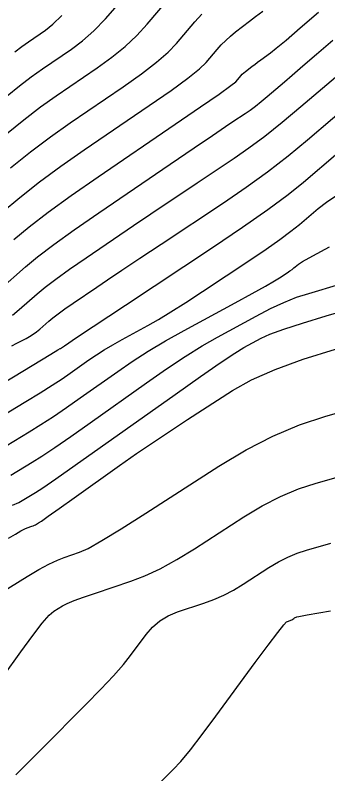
# Model space of a CAD drawing. Extents: x 2082232 to 2083549, y 592624 to 593832.
# Drawn here: x 2083479.1 to 2083492.17, y 592949.78 to 592981.51 of the extents above; entities that cross this region are included whole.
import ezdxf

# ---------------------------------------------------------------- set-up
doc = ezdxf.new("R2010")
doc.units = 0
doc.layers.add('DT_X_Contour_Major', color=7, linetype='Continuous')
doc.layers.add('DT_X_Contour_Minor', color=7, linetype='Continuous')

msp = doc.modelspace()

# ---------------------------------------------------------------- linework, layer by layer
at = {"layer": 'DT_X_Contour_Major'}
for points in [[(2083479.044, 592972.13), (2083479.682, 592972.663), (2083480.483, 592973.279), (2083481.447, 592973.977), (2083482.573, 592974.758), (2083485.793, 592976.95), (2083486.856, 592977.678), (2083487.633, 592978.217), (2083488.121, 592978.568), (2083488.322, 592978.731), (2083488.475, 592978.913), (2083488.534, 592978.979), (2083488.598, 592979.043), (2083488.665, 592979.104), (2083488.736, 592979.162), (2083488.932, 592979.314), (2083489.015, 592979.377), (2083489.117, 592979.454), (2083489.239, 592979.544), (2083489.379, 592979.647), (2083489.78, 592979.94), (2083490.018, 592980.129), (2083490.432, 592980.476), (2083491.022, 592980.98), (2083491.788, 592981.642)], [(2083479.093, 592979.985), (2083479.38, 592980.206), (2083479.654, 592980.4), (2083480.365, 592980.884), (2083480.676, 592981.136), (2083481.051, 592981.503)], [(2083477.856, 592964.333), (2083479.549, 592965.356), (2083480.142, 592965.717), (2083480.649, 592966.035), (2083481.07, 592966.309), (2083481.406, 592966.539), (2083482.188, 592967.095), (2083482.495, 592967.304), (2083482.828, 592967.517), (2083483.188, 592967.731), (2083483.576, 592967.948), (2083484.644, 592968.531), (2083485.088, 592968.784), (2083485.617, 592969.105), (2083486.231, 592969.495), (2083486.931, 592969.954), (2083488.911, 592971.269), (2083489.598, 592971.731), (2083490.172, 592972.133), (2083490.634, 592972.475), (2083490.984, 592972.756), (2083491.768, 592973.425), (2083492.123, 592973.697), (2083492.6, 592974.012)], [(2083478.188, 592957.177), (2083479.599, 592958.031), (2083480.092, 592958.321), (2083480.514, 592958.552), (2083480.865, 592958.722), (2083481.144, 592958.833), (2083481.794, 592959.048), (2083482.15, 592959.211), (2083482.731, 592959.538), (2083483.538, 592960.029), (2083484.569, 592960.684), (2083487.619, 592962.649), (2083488.756, 592963.333), (2083489.88, 592963.909), (2083490.992, 592964.379), (2083492.091, 592964.741), (2083495.004, 592965.564)]]:
    msp.add_lwpolyline(points, dxfattribs=at)
at = {"layer": 'DT_X_Contour_Minor'}
for points in [[(2083478.74, 592976.55), (2083479.468, 592977.143), (2083480.162, 592977.674), (2083480.822, 592978.143), (2083482.536, 592979.311), (2083483.148, 592979.753), (2083483.699, 592980.204), (2083484.189, 592980.663), (2083484.617, 592981.132), (2083485.676, 592982.392)], [(2083478.766, 592978.145), (2083479.28, 592978.564), (2083479.771, 592978.94), (2083480.238, 592979.272), (2083481.451, 592980.097), (2083481.912, 592980.444), (2083482.388, 592980.866), (2083482.878, 592981.362), (2083483.381, 592981.932)], [(2083478.557, 592973.269), (2083479.294, 592973.894), (2083480.112, 592974.538), (2083481.01, 592975.202), (2083481.989, 592975.886), (2083484.707, 592977.737), (2083485.62, 592978.37), (2083486.321, 592978.88), (2083486.81, 592979.267), (2083487.087, 592979.531), (2083487.542, 592980.072), (2083487.719, 592980.271), (2083487.907, 592980.461), (2083488.108, 592980.643), (2083488.32, 592980.817), (2083488.903, 592981.267), (2083489.15, 592981.456), (2083489.454, 592981.685)], [(2083478.907, 592975.124), (2083479.741, 592975.797), (2083480.574, 592976.427), (2083481.406, 592977.015), (2083483.622, 592978.524), (2083484.384, 592979.061), (2083485.01, 592979.542), (2083485.499, 592979.965), (2083485.852, 592980.331), (2083486.609, 592981.232), (2083486.903, 592981.563)], [(2083478.415, 592970.008), (2083479.53, 592970.992), (2083480.035, 592971.409), (2083480.716, 592971.925), (2083481.572, 592972.539), (2083482.602, 592973.252), (2083485.584, 592975.282), (2083486.587, 592975.964), (2083487.358, 592976.488), (2083487.898, 592976.854), (2083488.206, 592977.061), (2083488.72, 592977.402), (2083488.923, 592977.543), (2083489.144, 592977.709), (2083489.384, 592977.9), (2083489.643, 592978.116), (2083490.359, 592978.727), (2083490.686, 592979.008), (2083491.132, 592979.393), (2083491.696, 592979.881), (2083492.379, 592980.473)], [(2083478.993, 592968.964), (2083479.273, 592969.197), (2083480.016, 592969.853), (2083480.353, 592970.131), (2083480.807, 592970.475), (2083481.377, 592970.885), (2083482.064, 592971.359), (2083484.052, 592972.713), (2083484.777, 592973.205), (2083485.462, 592973.668), (2083486.106, 592974.1), (2083486.709, 592974.502), (2083488.263, 592975.534), (2083488.874, 592975.959), (2083489.543, 592976.46), (2083490.268, 592977.038), (2083491.051, 592977.692), (2083493.214, 592979.539)], [(2083478.967, 592967.688), (2083479.169, 592967.797), (2083479.559, 592967.993), (2083479.705, 592968.073), (2083479.849, 592968.165), (2083479.991, 592968.27), (2083480.131, 592968.386), (2083480.502, 592968.714), (2083480.671, 592968.853), (2083480.898, 592969.025), (2083481.183, 592969.23), (2083481.526, 592969.467), (2083482.52, 592970.144), (2083482.968, 592970.447), (2083483.566, 592970.847), (2083484.313, 592971.346), (2083485.211, 592971.943), (2083487.806, 592973.665), (2083488.755, 592974.314), (2083489.657, 592974.968), (2083490.512, 592975.629), (2083491.32, 592976.296), (2083493.412, 592978.081)], [(2083477.321, 592965.361), (2083479.417, 592966.626), (2083480.596, 592967.338), (2083480.89, 592967.516), (2083480.989, 592967.575), (2083480.989, 592967.575), (2083480.989, 592967.575), (2083480.989, 592967.575), (2083480.989, 592967.575), (2083480.99, 592967.576), (2083481.16, 592967.689), (2083481.671, 592968.028), (2083483.715, 592969.385), (2083487.349, 592971.796), (2083488.608, 592972.645), (2083489.662, 592973.383), (2083490.51, 592974.01), (2083491.152, 592974.526), (2083492.59, 592975.753)], [(2083478.39, 592963.306), (2083479.682, 592964.086), (2083480.179, 592964.394), (2083480.702, 592964.733), (2083481.25, 592965.103), (2083481.824, 592965.504), (2083483.387, 592966.614), (2083484, 592967.034), (2083484.667, 592967.458), (2083485.388, 592967.887), (2083486.162, 592968.321), (2083488.299, 592969.487), (2083489.015, 592969.879), (2083489.562, 592970.183), (2083489.939, 592970.398), (2083490.147, 592970.523), (2083490.474, 592970.741), (2083490.587, 592970.817), (2083490.682, 592970.883), (2083490.759, 592970.94), (2083490.816, 592970.986), (2083490.946, 592971.097), (2083491.122, 592971.205), (2083491.553, 592971.447), (2083492.24, 592971.823)], [(2083478.924, 592962.278), (2083479.815, 592962.815), (2083480.217, 592963.07), (2083480.755, 592963.43), (2083481.43, 592963.896), (2083482.241, 592964.468), (2083484.586, 592966.134), (2083485.431, 592966.722), (2083486.209, 592967.237), (2083486.919, 592967.679), (2083487.561, 592968.047), (2083489.182, 592968.931), (2083489.775, 592969.239), (2083490.338, 592969.5), (2083490.871, 592969.713), (2083491.374, 592969.879), (2083492.675, 592970.26)], [(2083478.991, 592961.016), (2083479.25, 592961.136), (2083479.459, 592961.25), (2083479.947, 592961.545), (2083480.254, 592961.746), (2083480.808, 592962.127), (2083481.61, 592962.69), (2083482.659, 592963.432), (2083485.785, 592965.654), (2083486.844, 592966.401), (2083487.678, 592966.976), (2083488.285, 592967.38), (2083488.667, 592967.612), (2083489.382, 592968.003), (2083489.754, 592968.171), (2083490.332, 592968.382), (2083491.118, 592968.637), (2083492.11, 592968.936), (2083495.033, 592969.791)], [(2083478.817, 592959.642), (2083479.111, 592959.811), (2083479.341, 592959.939), (2083479.507, 592960.025), (2083479.608, 592960.07), (2083479.791, 592960.135), (2083479.855, 592960.158), (2083479.91, 592960.181), (2083479.956, 592960.202), (2083479.993, 592960.222), (2083480.08, 592960.275), (2083480.197, 592960.355), (2083480.485, 592960.557), (2083480.942, 592960.88), (2083481.568, 592961.325), (2083483.466, 592962.674), (2083484.177, 592963.173), (2083484.887, 592963.66), (2083485.596, 592964.134), (2083486.304, 592964.596), (2083488.189, 592965.811), (2083488.989, 592966.261), (2083489.973, 592966.699), (2083491.142, 592967.126), (2083492.496, 592967.54)], [(2083477.851, 592952.817), (2083479.333, 592954.878), (2083479.837, 592955.565), (2083480.235, 592956.079), (2083480.529, 592956.421), (2083480.718, 592956.59), (2083481.083, 592956.81), (2083481.272, 592956.906), (2083481.565, 592957.026), (2083481.963, 592957.172), (2083482.466, 592957.344), (2083483.944, 592957.834), (2083484.526, 592958.057), (2083485.163, 592958.359), (2083485.854, 592958.74), (2083486.6, 592959.199), (2083488.662, 592960.527), (2083489.431, 592960.989), (2083490.191, 592961.379), (2083490.943, 592961.697), (2083491.686, 592961.942), (2083493.656, 592962.498)], [(2083479.133, 592949.74), (2083479.585, 592950.2), (2083480.198, 592950.818), (2083482.049, 592952.674), (2083482.687, 592953.325), (2083483.212, 592953.884), (2083483.624, 592954.353), (2083483.924, 592954.73), (2083484.574, 592955.614), (2083484.839, 592955.921), (2083485.147, 592956.18), (2083485.497, 592956.39), (2083485.891, 592956.552), (2083486.996, 592956.919), (2083487.409, 592957.072), (2083487.82, 592957.255), (2083488.227, 592957.469), (2083488.631, 592957.713), (2083489.706, 592958.405), (2083490.106, 592958.646), (2083490.502, 592958.849), (2083490.894, 592959.015), (2083491.281, 592959.142), (2083492.307, 592959.432)], [(2083484.971, 592949.218), (2083485.706, 592949.955), (2083486.024, 592950.302), (2083486.428, 592950.789), (2083486.917, 592951.419), (2083487.492, 592952.189), (2083489.14, 592954.431), (2083489.684, 592955.168), (2083490.083, 592955.697), (2083490.335, 592956.019), (2083490.442, 592956.134), (2083490.531, 592956.164), (2083490.564, 592956.176), (2083490.597, 592956.191), (2083490.63, 592956.208), (2083490.663, 592956.228), (2083490.749, 592956.283), (2083490.781, 592956.303), (2083490.813, 592956.319), (2083490.845, 592956.333), (2083490.876, 592956.343), (2083490.959, 592956.366), (2083491.306, 592956.429), (2083492.284, 592956.6)]]:
    msp.add_lwpolyline(points, dxfattribs=at)

doc.saveas('drawing.dxf')
